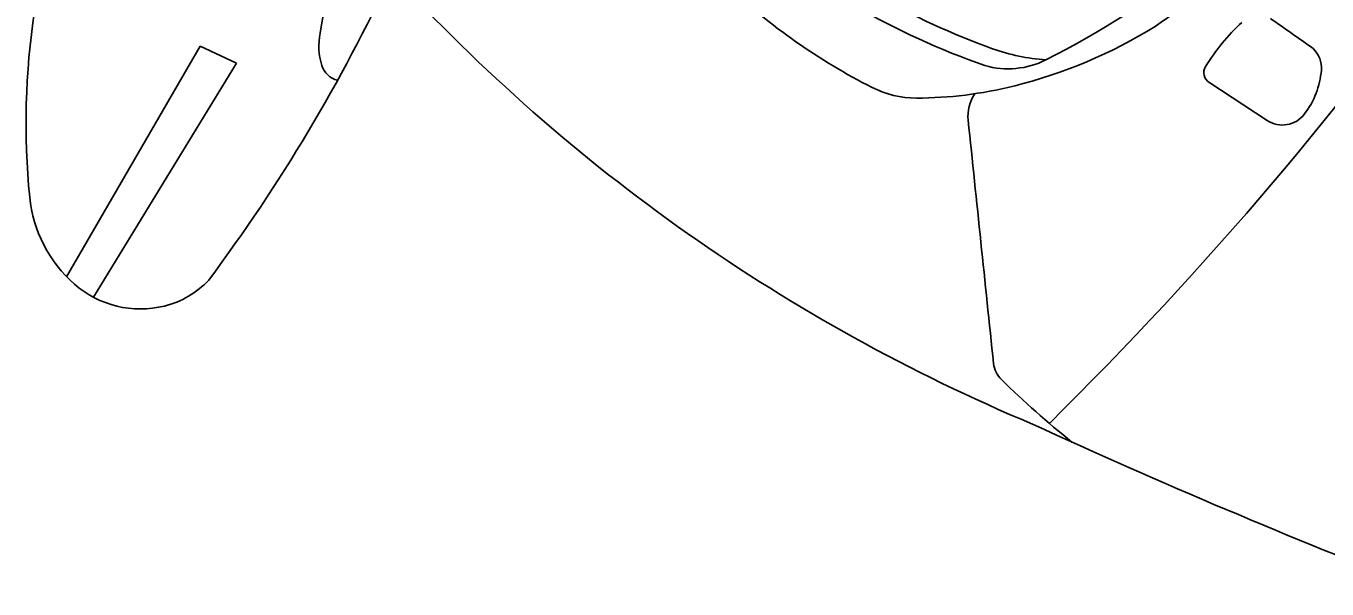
# Model space of a CAD drawing. Extents: x 14104283 to 14129344, y 8637090 to 8673339.
# Drawn here: x 14118459.79 to 14118467.43, y 8668399.24 to 8668402.55 of the extents above; entities that cross this region are included whole.
import ezdxf

# ---------------------------------------------------------------- set-up
doc = ezdxf.new("R2010")
doc.units = 0
doc.layers.add('Cell', color=7, linetype='Continuous')

msp = doc.modelspace()

# ---------------------------------------------------------------- linework, layer by layer
at = {"layer": 'Cell'}
for p, q in [((14118460.0248, 8668401.0735), (14118460.808, 8668402.4293)), ((14118461.0228, 8668402.3287), (14118460.808, 8668402.4293)), ((14118460.1833, 8668400.9522), (14118461.0228, 8668402.3287)), ((14118466.7313, 8668402.2174), (14118467.074, 8668401.9919))]:
    msp.add_line(p, q, dxfattribs=at)
for centre, radius, start, end in [((14118450.4604, 8668415.7474), 21.8297, 314.62715, 334.91055), ((14118464.1552, 8668401.9738), 4.369, 156.9639, 185.67948), ((14118463.2918, 8668407.2547), 5.499, 296.84601, 319.63501), ((14118458.177, 8668403.1426), 3.3963, 349.1713, 6.0839), ((14118463.5118, 8668406.7371), 5.1009, 304.72122, 312.60227), ((14118452.6466, 8668407.1754), 10.243, 323.29772, 335.05738), ((14118469.8429, 8668410.0933), 10.7205, 222.46224, 247.24405), ((14118466.4654, 8668405.5367), 3.7624, 227.04201, 242.96119), ((14118467.0024, 8668406.6629), 4.52, 240.52188, 250.07028), ((14118466.8524, 8668406.4363), 4.3644, 239.77932, 250.80669), ((14118464.8785, 8668405.0337), 2.9264, 283.99135, 301.72165), ((14118467.7837, 8668401.6467), 1.259, 132.94579, 148.30538), ((14118405.0926, 8668314.4364), 107.7748, 54.717749, 54.880493), ((14118461.8986, 8668402.4307), 0.3928, 169.1713, 196.99819), ((14118465.846, 8668403.4736), 1.1275, 250.07028, 266.39675), ((14118467.2374, 8668402.3005), 0.1562, 355.09275, 47.00257), ((14118461.6473, 8668402.3539), 0.13, 196.99819, 255.81073), ((14118465.5533, 8668402.7866), 0.4912, 253.96034, 296.84601), ((14118466.7698, 8668402.2727), 0.0675, 148.30538, 238.22285), ((14118466.8977, 8668402.3297), 0.4971, 322.90716, 355.09275), ((14118465.0134, 8668402.6918), 0.5685, 242.96119, 270.14276), ((14118465.0089, 8668404.5102), 2.3869, 270.14276, 283.99135), ((14118465.5567, 8668402.0174), 0.2389, 146.61305, 185.89608), ((14119257.3788, 8668483.7896), 796.2721, 185.8960841, 185.9995109), ((14118467.1638, 8668402.1284), 0.1634, 236.66175, 322.90716), ((14118460.5876, 8668401.619), 0.7838, 185.67948, 228.76964), ((14118460.4583, 8668401.4715), 0.5877, 228.76964, 283.89219), ((14118460.4726, 8668401.4136), 0.528, 283.89219, 317.01692), ((14118465.6213, 8668400.5793), 0.1541, 185.99951, 225.68744), ((14118469.5846, 8668404.6389), 5.8276, 225.68744, 231.12943), ((14118482.6939, 8668437.1697), 40.6835, 245.30394, 248.80696)]:
    msp.add_arc(centre, radius, start, end, dxfattribs=at)

doc.saveas('drawing.dxf')
